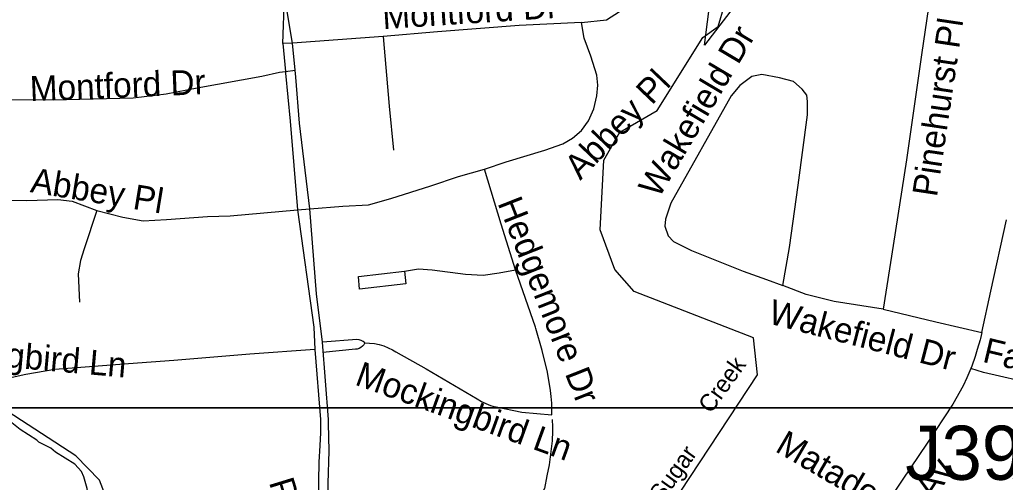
# Model space of a CAD drawing. Extents: x 1383679 to 1536984, y 460658 to 651027.
# Drawn here: x 1445863 to 1449622, y 520474 to 522240 of the extents above; entities that cross this region are included whole.
import ezdxf

# ---------------------------------------------------------------- set-up
doc = ezdxf.new("R2010")
doc.units = 0
for name, color, linetype in [('Exist Hydrographic Creek Single Shore', 7, 'Continuous'), ('Exist Hydrographic Creek Single Shore Label', 7, 'Continuous'), ('Exist Hydrographic Misc Water Feature', 7, 'Continuous'), ('Exist Road Non-System Structure Non-Sys Other Number Label', 7, 'Continuous'), ('Exist Road Non-System Type 51', 7, 'Continuous'), ('Exist Road Non-System Type 51 Label', 7, 'Continuous'), ('Exist Road Secondary Structure Culvert Attributed CELL', 7, 'Continuous'), ('Map Preparation Inset Cut Line', 7, 'Continuous')]:
    doc.layers.add(name, color=color, linetype=linetype)

msp = doc.modelspace()

# ---------------------------------------------------------------- linework, layer by layer
at = {"layer": 'Exist Hydrographic Creek Single Shore'}
for points in [[(1446201.4, 520054.6), (1446207.5, 520379.4), (1446167.5, 520482), (1446077.5, 520575.7), (1445789.5, 520762), (1445707.4, 520865.4), (1445479.4, 521611.8), (1445465.5, 522212.8), (1445506.5, 522602.5)], [(1448384.5, 520440.7), (1448676.5, 520884.5), (1448661.4, 521025.9), (1448206.4, 521202.4), (1448133.4, 521286), (1448077.4, 521438.1), (1448090.5, 521703.8), (1448151.5, 521810.8), (1448294.5, 521893.3), (1448468.1, 522172.3), (1448527.2, 522213.5), (1448551.4, 522295.2)]]:
    msp.add_lwpolyline(points, dxfattribs=at)
at = {"layer": 'Exist Hydrographic Misc Water Feature'}
msp.add_lwpolyline([(1446195.4, 519943.2), (1446193.8, 519981.6), (1446195.9, 519989.5), (1446192.5, 520013.6), (1446201.1, 520141.4), (1446200.7, 520221.4), (1446193.6, 520269.6), (1446186.1, 520297.7), (1446124.6, 520423), (1446121.2, 520451.1), (1446108.1, 520495.4), (1446098.4, 520515.6), (1446073, 520544.1), (1445999.8, 520589.6), (1445982.1, 520604), (1445936.6, 520626.9), (1445928.7, 520635.1), (1445865.5, 520676.4), (1445833.9, 520701.1), (1445793.6, 520741.8)], dxfattribs=at)
at = {"layer": 'Exist Road Non-System Type 51'}
for p, q in [((1446867.4, 522148.9), (1446873.1, 522329.8)), ((1446903.9, 522150.7), (1446873.1, 522329.8)), ((1446903.9, 522150.7), (1446867.4, 522148.9)), ((1446867.4, 522148.9), (1446876.4, 522041.7)), ((1447249.9, 522175), (1446903.9, 522150.7)), ((1446913.9, 522046.6), (1446903.9, 522150.7)), ((1446876.4, 522041.7), (1446913.9, 522046.6)), ((1446923.2, 521514.4), (1446969.2, 521518.4))]:
    msp.add_line(p, q, dxfattribs=at)
for points in [[(1448006.2, 522229.1), (1448101.6, 522239.2), (1448182.5, 522290.7), (1448321.6, 522393.7), (1448372.1, 522445.3)], [(1449334.2, 522322.6), (1449303.8, 522114.1), (1449245.7, 521704.3), (1449193.9, 521378), (1449155.9, 521135.2)], [(1448006.2, 522229.1), (1447767.9, 522217.9), (1447456.5, 522193.6), (1447249.9, 522175)], [(1447635.3, 521669.5), (1447717.9, 521697.5), (1447865.9, 521742.3), (1447935.1, 521766.5), (1447971.6, 521787), (1448006.2, 521816.9), (1448033.1, 521854.2), (1448052.4, 521898.9), (1448063.9, 521949.3), (1448067.7, 521990.3), (1448063.9, 522027.6), (1448040.8, 522100.4), (1448015.8, 522169.4), (1448006.2, 522229.1)], [(1447249.9, 522175), (1447272.9, 521910.1), (1447288.3, 521742.3)], [(1445672.3, 521936.2), (1445990.9, 521934.4), (1446296.5, 521941.8), (1446421.4, 521956.7), (1446540.6, 521979.1), (1446786.6, 522023.9), (1446853.9, 522038.8), (1446876.4, 522041.7)], [(1446876.4, 522041.7), (1446877, 522035.1), (1446894.3, 521852.3), (1446923.2, 521514.4)], [(1446969.2, 521518.4), (1446930.8, 521844.8), (1446916.4, 522020.2), (1446913.9, 522046.6)], [(1448774.2, 521225.9), (1448799.4, 521370.7), (1448832.3, 521608.7), (1448867.7, 521876.1), (1448867.7, 521927.6), (1448865.2, 521952.1), (1448847.5, 521974.2), (1448814.6, 522003.7), (1448761.5, 522018.4), (1448693.2, 522030.6), (1448655.3, 522023.3), (1448609.8, 521988.9), (1448576.9, 521949.7), (1448346.9, 521540), (1448326.6, 521478.6), (1448324.1, 521451.6), (1448336.7, 521414.8), (1448357, 521392.8), (1448425.2, 521358.4), (1448622.5, 521279.9), (1448710.9, 521248), (1448774.2, 521225.9)], [(1446969.2, 521518.4), (1447096.1, 521527.8), (1447194.1, 521533.4), (1447278.7, 521557.6), (1447430.6, 521606.1), (1447537.2, 521641.5), (1447635.3, 521669.5)], [(1447753.5, 521285.3), (1447699.7, 521458.8), (1447635.3, 521669.5)], [(1445695.4, 521552.9), (1445890, 521550.1), (1446008.2, 521552.9), (1446063, 521547.4), (1446158.1, 521511)], [(1446158.1, 521511), (1446109.1, 521365.5), (1446094.7, 521320.7), (1446086, 521270.4), (1446091.8, 521161.3)], [(1446158.1, 521511), (1446256.1, 521485.8), (1446334, 521471.8), (1446423.4, 521477.4), (1446579.1, 521488.6), (1446665.6, 521491.4), (1446923.2, 521514.4)], [(1446923.2, 521514.4), (1446984.9, 521066), (1446989.4, 520980.8)], [(1447017.9, 521008.5), (1446995.2, 521193.9), (1446969.2, 521518.4)], [(1449155.9, 521135.2), (1449356.9, 521086.1), (1449533.1, 521046.5), (1449566.8, 521203.9), (1449626.2, 521476.2)], [(1447330.6, 521279.7), (1447336.4, 521231.2), (1447159.5, 521210.7), (1447155.7, 521259.2), (1447330.6, 521279.7)], [(1447179.4, 521006.2), (1447197.7, 521005.7), (1447215.9, 521003.5), (1447233.9, 520999.8), (1447251.4, 520994.6), (1447268.5, 520987.9), (1447284.9, 520979.7), (1447298.3, 520971.7), (1447412.8, 520907.7), (1447608.4, 520792.8), (1447624.4, 520783.1), (1447641.2, 520774.9), (1447658.7, 520768), (1447676.6, 520762.7), (1447680.5, 520761.8), (1447778.8, 520742.4), (1447893.3, 520732.4), (1447892.1, 520775.8), (1447890.5, 520801.2), (1447888.1, 520825), (1447876.6, 520895.2), (1447855.9, 520976.9), (1447831.5, 521061.8), (1447830.3, 521066), (1447753.5, 521285.3)], [(1447330.6, 521279.7), (1447384.4, 521289), (1447436.3, 521285.3), (1447563.2, 521268.5), (1447630.5, 521264.8), (1447692, 521274.1), (1447753.5, 521285.3)], [(1446989.4, 520980.8), (1446741.1, 520962.7), (1446451.7, 520938.8), (1446278.5, 520927), (1445996.8, 520905.1), (1445886.4, 520885.4), (1445764.7, 520859.2), (1445688.1, 520850.5), (1445631.7, 520852.6), (1445588.9, 520861.4), (1445488.6, 520896.4), (1445434.6, 520920.4), (1445403, 520955.4), (1445385, 520999.2), (1445366.9, 521042.9), (1445355.7, 521121.6), (1445346.6, 521266.5)], [(1449155.9, 521135.2), (1448968.8, 521164.6), (1448862.6, 521191.6), (1448774.2, 521225.9)], [(1447179.4, 521006.2), (1447172.8, 521011.6), (1447165.3, 521015.6), (1447157.3, 521018.2), (1447148.8, 521019.3), (1447017.9, 521008.5)], [(1449532.8, 521046.5), (1449526.8, 521023), (1449525.6, 521018), (1449514.8, 520981.6), (1449506.8, 520954.3), (1449494.4, 520916.9), (1449490.5, 520908)], [(1446989.4, 520980.8), (1447010.2, 520714.2), (1447010.6, 520703.4), (1447010.5, 520665.9), (1447010.4, 520663.5), (1447007.9, 520614.4), (1447004.3, 520550.7), (1447002.7, 520479.1), (1447002.8, 520442.2), (1447004.5, 520405.4), (1447007.8, 520368.7), (1447008.5, 520362.6), (1447015.4, 520324.2), (1447034.1, 520203.3), (1447044.6, 520136.7)], [(1447077.1, 520139.7), (1447069, 520196.5), (1447045.5, 520356.6), (1447042, 520390.5), (1447040.1, 520424.6), (1447039.8, 520458.7), (1447040.1, 520469.5), (1447043.3, 520593.8), (1447041.4, 520699.3), (1447040.9, 520714.2), (1447017.9, 521008.5)], [(1447179.4, 521006.2), (1447175.7, 520999.3), (1447170.8, 520993.2), (1447164.7, 520988.3), (1447157.7, 520984.7), (1447150.2, 520982.5), (1447143.9, 520981.9), (1447019.7, 520970)], [(1449937.2, 520806.7), (1449882.9, 520818.7), (1449738.4, 520847.7), (1449538.5, 520892.8), (1449490.7, 520908), (1449475.4, 520872.9), (1449461.5, 520842.9), (1449422.1, 520772.3), (1449388.1, 520720.5), (1449323.6, 520623.9), (1449229, 520482.6), (1449130.5, 520335.3)], [(1447893.8, 520714.2), (1447894.6, 520686.5), (1447894.6, 520669.2), (1447893.8, 520632.4), (1447888.1, 520582.3), (1447882.4, 520540.4), (1447873.2, 520498.7), (1447864.3, 520450.3), (1447779.4, 520288.5), (1447905.6, 520201)]]:
    msp.add_lwpolyline(points, dxfattribs=at)
at = {"layer": 'Exist Road Secondary Structure Culvert Attributed CELL'}
msp.add_lwpolyline([(1448717.1, 522460.6), (1448474.6, 522142.5), (1448525.5, 522539.2), (1448550.6, 522327.5)], close=True, dxfattribs=at)
at = {"layer": 'Map Preparation Inset Cut Line'}
for points in [[(1458567.8, 520758.2), (1396051.8, 520758.2), (1396051.8, 564142.2), (1458567.8, 564142.2), (1458567.8, 520758.2)], [(1446195.4, 477316), (1383679.3, 477316), (1383679.3, 520758.2), (1458567.8, 520758.2), (1458567.8, 493672.2), (1446195.4, 493672.2), (1446195.4, 477316)]]:
    msp.add_lwpolyline(points, dxfattribs=at)

# ---------------------------------------------------------------- texts
at = {"layer": 'Exist Hydrographic Creek Single Shore Label'}
for s, height, p in [('Creek', 65.62, (1448499.4, 520733.5)), ('Little Sugar', 65.617, (1448189.6, 520224.2))]:
    msp.add_text(s, height=height, rotation=54.1874, dxfattribs=at).set_placement(p)
at = {"layer": 'Exist Road Non-System Structure Non-Sys Other Number Label'}
msp.add_text('J391', height=206.69, dxfattribs=at).set_placement((1449240.6, 520483.7))
at = {"layer": 'Exist Road Non-System Type 51 Label'}
for s, rotation, p in [('Montford Dr', 3.7222, (1447249.1, 522203.6)), ('Wakefield Dr', 59.2646, (1448299.9, 521554.7)), ('Pinehurst Pl', 81.4911, (1449360.9, 521560.7)), ('Montford Dr', 2.2941, (1445903.7, 521928.8)), ('Abbey Pl', 46.3647, (1448001.1, 521624.4)), ('Abbey Pl', 350.7082, (1445900.8, 521581.9)), ('Hedgemore Dr', 291.5542, (1447684.6, 521540.1)), ('Wakefield Dr', 345.4633, (1448713.8, 521081.8)), ('Mockingbird Ln', 354.9514, (1445407.8, 520949.7)), ('Fairfax Dr', 346.5698, (1449531.3, 520934.8)), ('Mockingbird Ln', 340.1093, (1447137.5, 520848)), ('Windsor Dr', 56.3101, (1449583.6, 520209.3)), ('Matador Ln', 329.7441, (1448740.2, 520594.7)), ('Selwyn Av', 56.5676, (1449103.6, 520032.2)), ('Park Rd', 287.03, (1446813.4, 520474.6))]:
    msp.add_text(s, height=95, rotation=rotation, dxfattribs=at).set_placement(p)

doc.saveas('drawing.dxf')
